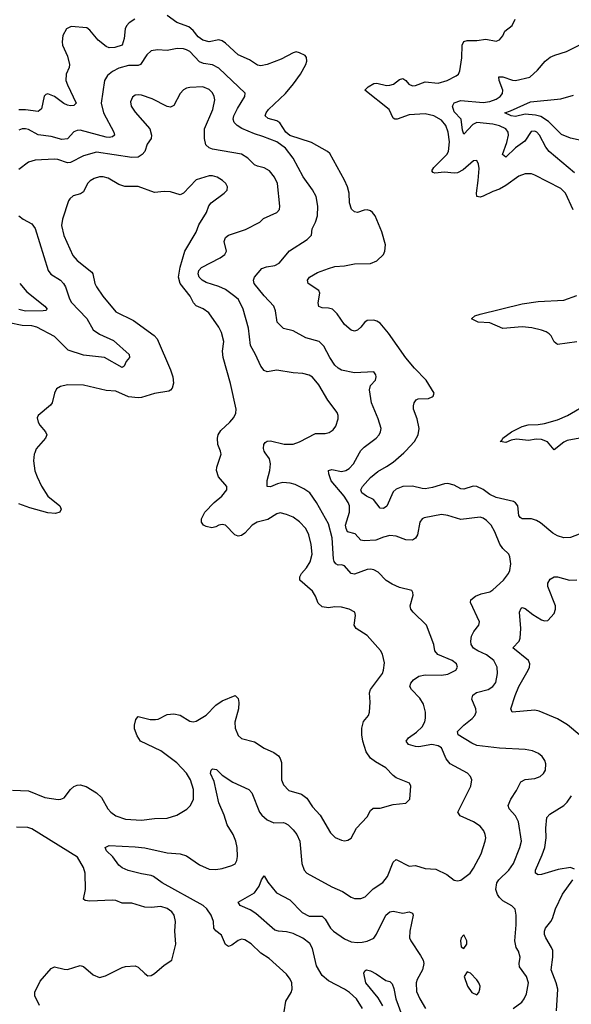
# Model space of a CAD drawing. Header units: inches. Extents: x 1954678 to 2060271, y 904822 to 1016299.
# Tile 348 of 403: x 2031135 to 2034556, y 976577 to 982687. Entities that reach past the tile are written whole.
import ezdxf

# ---------------------------------------------------------------- set-up
doc = ezdxf.new("R2010")
doc.units = ezdxf.units.IN
doc.header["$MEASUREMENT"] = 0
doc.layers.add('C0937', color=7, linetype='Continuous')
doc.layers.add('C0938', color=7, linetype='Continuous')

msp = doc.modelspace()

# ---------------------------------------------------------------- linework, layer by layer
at = {"layer": 'C0937', "color": 5}
for points, elevation in [([(2031090, 977905.5), (2031190, 977902.4), (2031290, 977860.6), (2031372.1, 977847.9), (2031390.5, 977849.5), (2031410, 977858.5), (2031450, 977910.3), (2031470, 977929.2), (2031490, 977937.4), (2031510, 977938.3), (2031547.6, 977927.6), (2031610, 977888.9), (2031640.9, 977860.9), (2031681.1, 977790), (2031698.7, 977770), (2031730, 977746.7), (2031790, 977724.9), (2031890, 977719.1), (2031970, 977730.3), (2032050, 977732.2), (2032110, 977750.3), (2032172.1, 977787.9), (2032190.9, 977809.1), (2032211.7, 977848.3), (2032211.6, 977910), (2032192.8, 977970), (2032170, 978011.6), (2032110, 978076.3), (2032010, 978149.2), (2031884, 978210), (2031862.4, 978242.4), (2031846.9, 978286.9), (2031845.8, 978310), (2031854.8, 978345.2), (2031870, 978362.4), (2031944.6, 978344.6), (2031976.5, 978343.5), (2031993.3, 978346.7), (2032050, 978374.3), (2032090, 978380.3), (2032130, 978372), (2032190, 978334.4), (2032210, 978330.4), (2032230, 978334), (2032290, 978371.7), (2032350, 978433.8), (2032390, 978461.1), (2032470, 978493.4), (2032490, 978474.8), (2032494.4, 978450), (2032491.4, 978410), (2032468.1, 978328.1), (2032470.3, 978290), (2032490, 978244.9), (2032510, 978227), (2032590, 978205.7), (2032650, 978165.5), (2032710, 978140.4), (2032739.4, 978119.4), (2032750, 978102.8), (2032757.4, 978077.4), (2032759, 977970), (2032770, 977938), (2032804.1, 977904.1), (2032881.4, 977881.4), (2032915.5, 977855.5), (2032950, 977803.1), (2032998.9, 977750), (2033061.8, 977641.8), (2033091.7, 977611.7), (2033130, 977594.4), (2033150, 977590.4), (2033170, 977594.9), (2033190, 977608.2), (2033224, 977670), (2033290, 977739.5), (2033310, 977779.5), (2033326.2, 977793.8), (2033370, 977794), (2033450, 977817.1), (2033530, 977824.9), (2033553.6, 977850), (2033560.9, 977930), (2033552.3, 977950), (2033470, 977982.9), (2033450, 977996.2), (2033404.7, 978044.7), (2033341.3, 978081.3), (2033310, 978104.7), (2033284.2, 978144.2), (2033263.5, 978210), (2033257.3, 978250), (2033257.3, 978290), (2033267.8, 978332.2), (2033297, 978370), (2033303.6, 978390), (2033307.9, 978452.1), (2033304.7, 978510), (2033311.2, 978530), (2033384.4, 978630), (2033391.1, 978650), (2033396.1, 978696.1), (2033384.7, 978750), (2033372.4, 978772.4), (2033290, 978865.6), (2033221.2, 978910), (2033209.3, 978930), (2033218, 978990), (2033212.7, 979010), (2033177.2, 979030), (2033130, 979042.4), (2033090, 979044), (2033050, 979037.3), (2033010, 979043.5), (2032986.4, 979066.4), (2032969.8, 979110), (2032950, 979140.9), (2032872.4, 979210), (2032871, 979230), (2032881.5, 979250), (2032913.9, 979286.1), (2032936.9, 979323.1), (2032947.5, 979370), (2032942.3, 979430), (2032926.9, 979490), (2032909.8, 979530), (2032870, 979571.5), (2032830, 979599.3), (2032790, 979617.2), (2032750, 979626), (2032730, 979619.7), (2032673.7, 979586.3), (2032606.4, 979570), (2032576, 979550), (2032530, 979500.4), (2032510, 979486.2), (2032490, 979482.3), (2032467.8, 979490), (2032410, 979549.7), (2032390, 979554.2), (2032370, 979551), (2032350, 979539.7), (2032326.6, 979533.4), (2032290, 979541.7), (2032274.5, 979550), (2032262, 979570), (2032262.8, 979590), (2032283.7, 979630), (2032340.7, 979690), (2032388.8, 979730), (2032418.3, 979770), (2032418.9, 979790), (2032368.4, 979850), (2032355.1, 979890), (2032356.2, 979910), (2032383.9, 979990), (2032382.1, 980000)], 580), ([(2031228, 980000), (2031224.4, 979990), (2031220.7, 979950), (2031228.5, 979888.5), (2031241.8, 979850), (2031270, 979792.7), (2031309.1, 979730), (2031384, 979670), (2031391.5, 979650), (2031383.8, 979630), (2031356.9, 979623.1), (2031310, 979626.2), (2031197.5, 979657.5), (2031130, 979683.2)], 580), ([(2032775.5, 976530), (2032784.2, 976595.8), (2032817.4, 976650), (2032823.5, 976670), (2032822, 976710), (2032812.7, 976732.7), (2032790, 976764.5), (2032681, 976861), (2032630, 976893.3), (2032570, 976951.1), (2032530, 976976.9), (2032510, 976980.4), (2032490, 976972.3), (2032450, 976943), (2032430, 976936.3), (2032410, 976947.3), (2032385.9, 977005.9), (2032350, 977033), (2032339.3, 977050), (2032336.5, 977090), (2032321.6, 977130), (2032294.9, 977170), (2032273.4, 977190), (2032017.6, 977330), (2031964.7, 977370), (2031950, 977376.8), (2031890, 977385.7), (2031806.9, 977406.9), (2031770, 977423.1), (2031750, 977440.7), (2031712.4, 977492.4), (2031673.6, 977530), (2031663.7, 977550), (2031690, 977562.6), (2031850, 977554.7), (2031910, 977547.3), (2032050, 977516.8), (2032130, 977510.2), (2032170, 977497.7), (2032250, 977442.6), (2032310, 977416), (2032350, 977414.3), (2032390, 977419), (2032450, 977437.6), (2032470, 977448.4), (2032481.1, 977470), (2032486.3, 977493.7), (2032484, 977550), (2032475.4, 977590), (2032458.5, 977630), (2032421.9, 977690), (2032403.2, 977750), (2032370, 977827.8), (2032339.9, 977959.9), (2032318.5, 978010), (2032321.3, 978030), (2032330, 978038.7), (2032354.8, 978034.8), (2032390, 977999.5), (2032455.9, 977955.9), (2032556.4, 977910), (2032574, 977890), (2032621.4, 977770), (2032636.9, 977750), (2032670, 977722.3), (2032710, 977702.6), (2032770, 977705.5), (2032781.6, 977701.6), (2032800.3, 977690), (2032830, 977660.3), (2032854.2, 977630), (2032872.2, 977590), (2032884, 977450), (2032898.3, 977410), (2032915.3, 977390), (2033070, 977306), (2033137.1, 977277.1), (2033190, 977241.3), (2033210, 977233.4), (2033250, 977233.1), (2033276.8, 977243.2), (2033327.3, 977292.7), (2033387.3, 977332.7), (2033416.4, 977370), (2033450, 977458.8), (2033470, 977476.4), (2033550, 977434.6), (2033590, 977437.6), (2033650, 977420.2), (2033715.5, 977415.5), (2033783.2, 977383.2), (2033830, 977347.7), (2033850, 977344), (2033870, 977348), (2033929.4, 977390), (2033950, 977422), (2033997.3, 977510), (2034022, 977590), (2034025.1, 977610), (2034021.7, 977630), (2034012.3, 977652.3), (2033990, 977683), (2033950, 977709.7), (2033866.3, 977746.3), (2033852.7, 977770), (2033932.3, 977930), (2033938, 977970), (2033929.6, 977990), (2033911.4, 978011.4), (2033804.2, 978070), (2033780.4, 978100.4), (2033750, 978168), (2033730, 978181.4), (2033690, 978188.9), (2033610, 978175), (2033590, 978176.5), (2033546.6, 978190), (2033531.6, 978210), (2033545.1, 978230), (2033594.9, 978265.1), (2033630, 978299.6), (2033647.3, 978330), (2033651.9, 978351.9), (2033652, 978390), (2033639.9, 978439.9), (2033616.6, 978476.6), (2033564.7, 978530), (2033555.1, 978550), (2033561.3, 978570), (2033576.9, 978590), (2033610, 978613), (2033650, 978622.3), (2033750, 978619), (2033790, 978625), (2033839.6, 978650), (2033849.6, 978670), (2033842.9, 978690), (2033817.6, 978710), (2033728.7, 978748.7), (2033709.8, 978769.8), (2033702.7, 978810), (2033656.9, 978930), (2033574.7, 979010), (2033561.3, 979030), (2033556.9, 979050), (2033575.1, 979115.1), (2033573.2, 979133.2), (2033565.6, 979145.6), (2033490, 979163.1), (2033443.7, 979183.7), (2033407.3, 979207.3), (2033358, 979258), (2033330, 979272.6), (2033310, 979277.2), (2033290, 979275.6), (2033210, 979246.6), (2033190, 979249.7), (2033150, 979297), (2033130, 979303.6), (2033110, 979301.3), (2033095.1, 979310), (2033085.2, 979325.2), (2033081.4, 979341.4), (2033072.1, 979472.1), (2033050, 979559.6), (2032975.3, 979690), (2032933.7, 979750), (2032896, 979776), (2032842.4, 979802.4), (2032811.6, 979811.6), (2032765.5, 979814.5), (2032733.4, 979806.6), (2032690, 979788.1), (2032668.4, 979790), (2032668.4, 979828.4), (2032685.6, 979890), (2032689.2, 979930), (2032683, 979963), (2032657.9, 980000)], 560), ([(2034195.8, 976550), (2034249.6, 976590), (2034264.2, 976610), (2034277.8, 976642.2), (2034290.9, 976709.1), (2034276.9, 976750), (2034234.3, 976810), (2034232.8, 976830), (2034238.7, 976870), (2034227.2, 976907.2), (2034214.7, 976930), (2034204.4, 976970), (2034214, 977070), (2034214, 977130), (2034207, 977167), (2034187, 977187), (2034130, 977219.7), (2034110, 977239.1), (2034098.3, 977258.3), (2034088.4, 977290), (2034093.6, 977330), (2034106.4, 977350), (2034168.9, 977410), (2034197.4, 977450), (2034236.2, 977550), (2034245.8, 977590), (2034228.5, 977710), (2034210, 977746.3), (2034169.7, 977790), (2034164, 977810), (2034180.4, 977850), (2034216.6, 977903.4), (2034243.3, 977956.7), (2034270, 977971.8), (2034330, 977977.6), (2034362.7, 977990), (2034383.7, 978010), (2034395.6, 978030), (2034398.4, 978070), (2034391.8, 978090), (2034374.9, 978114.9), (2034352.3, 978132.3), (2034314, 978150), (2034270, 978158.7), (2034110, 978166.6), (2033970, 978183.5), (2033938.3, 978198.3), (2033854.7, 978250), (2033849.7, 978270), (2033889.8, 978310), (2033941.4, 978350), (2033957.7, 978370), (2033965.3, 978390), (2033963.5, 978410), (2033939.1, 978470), (2033945.2, 978494.8), (2033967.3, 978512.7), (2034039.3, 978530), (2034069.6, 978550), (2034086.6, 978573.4), (2034098.7, 978630), (2034096.8, 978670), (2034075.3, 978710), (2034030, 978746.3), (2033976.3, 978770), (2033950, 978787.8), (2033935.6, 978810), (2033932.1, 978830), (2033937.6, 978862.4), (2033951.2, 978890), (2033981.6, 978930), (2033986, 978950), (2033929.7, 979070), (2033933.3, 979086.7), (2033960.9, 979110), (2033995.9, 979124.1), (2034050, 979137.1), (2034070, 979148.3), (2034135.1, 979210), (2034166.9, 979250), (2034173.7, 979270), (2034180.5, 979310), (2034173.9, 979353.9), (2034167.3, 979370), (2034130, 979406), (2034112.4, 979432.4), (2034081.8, 979510), (2034058, 979550), (2034030, 979579.7), (2034010, 979593.5), (2033990, 979599.1), (2033870, 979585.8), (2033790, 979611.1), (2033750, 979616), (2033644, 979596), (2033630, 979589.5), (2033615.8, 979570), (2033601.6, 979490), (2033588.9, 979470), (2033570, 979457.4), (2033530, 979459.4), (2033470, 979482.2), (2033430, 979485.8), (2033390, 979476.8), (2033342.7, 979457.3), (2033270, 979453.3), (2033250, 979457.7), (2033215.7, 979495.7), (2033166.8, 979510), (2033158.4, 979530), (2033156.2, 979550), (2033179.5, 979630), (2033180.2, 979670), (2033172.6, 979690), (2033146.9, 979730), (2033066.4, 979826.4), (2033050.9, 979869.1), (2033049.8, 979890), (2033070, 979895.2), (2033130, 979883), (2033157.6, 979890), (2033178.3, 979901.7), (2033205.8, 979930), (2033242.4, 980000)], 540), ([(2034604.8, 979495.2), (2034550, 979474.8), (2034510, 979472.6), (2034470, 979483.9), (2034441.1, 979501.1), (2034364.6, 979564.6), (2034339.7, 979579.7), (2034309.2, 979589.2), (2034249.9, 979589.9), (2034237.7, 979597.7), (2034229.8, 979610), (2034223.1, 979670), (2034210, 979689.7), (2034197.5, 979697.5), (2034090, 979721.7), (2034050, 979741.6), (2034010, 979771.9), (2033970, 979789.9), (2033947.6, 979792.4), (2033890, 979774.2), (2033870, 979775.5), (2033830, 979799.3), (2033790, 979808), (2033770, 979806.8), (2033695.4, 979784.6), (2033650, 979776.4), (2033630, 979777), (2033570, 979792.1), (2033510, 979789.3), (2033470, 979774.1), (2033450, 979758), (2033410.9, 979669.1), (2033390, 979654.7), (2033370, 979655.6), (2033329.7, 979710), (2033286.3, 979730), (2033256.4, 979750), (2033249.8, 979770.2), (2033260.9, 979790), (2033310, 979847.2), (2033355.8, 979884.2), (2033410, 979913.5), (2033450, 979942.1), (2033516.6, 980000)], 520), ([(2034607.7, 978247.7), (2034531.7, 978311.7), (2034470, 978348.8), (2034356.2, 978396.2), (2034330, 978401.6), (2034189.2, 978390), (2034181, 978410), (2034206.5, 978493.5), (2034230, 978548.9), (2034287.7, 978650), (2034296.1, 978670), (2034297.8, 978690), (2034289.8, 978710), (2034192.7, 978790), (2034231.8, 978830), (2034238.4, 978850), (2034242, 978910), (2034235.3, 979010), (2034244.2, 979035.8), (2034250, 979040.3), (2034270, 979033.4), (2034316.5, 978996.5), (2034370, 978963.2), (2034390, 978956), (2034410, 978959.5), (2034450, 979003), (2034457.8, 979030), (2034457.1, 979050), (2034410.8, 979170), (2034410.9, 979190), (2034423.9, 979216.1), (2034449.8, 979230.2), (2034469.8, 979230.2), (2034544.7, 979210), (2034590, 979210.2)], 520), ([(2034575.1, 977415.1), (2034550, 977425.6), (2034474.3, 977414.3), (2034370, 977381.5), (2034350, 977379.8), (2034333.3, 977390), (2034332.8, 977410), (2034375.6, 977504.4), (2034390.9, 977550), (2034400.7, 977610), (2034396.9, 977670), (2034404.7, 977735.3), (2034422.4, 977757.6), (2034508.6, 977810), (2034530, 977831.6), (2034557.1, 977870)], 520), ([(2031257.4, 976570), (2031229.2, 976629.2), (2031227.8, 976652.2), (2031260.6, 976719.4), (2031330, 976799.8), (2031350.2, 976810.2), (2031410, 976794.3), (2031430, 976793.1), (2031510, 976817), (2031530, 976810.3), (2031590, 976758.7), (2031630, 976743.7), (2031667, 976753), (2031770, 976804.4), (2031790, 976810.5), (2031850, 976814.9), (2031870, 976808), (2031910, 976767.3), (2031930, 976753.4), (2031950, 976756.3), (2031970, 976767.7), (2032030, 976819.1), (2032077.2, 976850), (2032102, 976950), (2032096.3, 977030), (2032100.5, 977090), (2032091.6, 977130), (2032077.6, 977150), (2032050, 977171), (2032010, 977184.2), (2031950, 977177.4), (2031910, 977178.9), (2031830, 977203.5), (2031770, 977205.3), (2031730, 977221.1), (2031710, 977223), (2031570, 977216.8), (2031541.4, 977221.4), (2031529.7, 977230), (2031541.7, 977290), (2031540.8, 977390), (2031530, 977425.1), (2031492, 977490), (2031210, 977665.9), (2031185.9, 977674.1), (2031115.1, 977675.1)], 580), ([(2033261.2, 976550), (2033222.4, 976610), (2033179.1, 976650), (2033150, 976670.7), (2033050, 976721.6), (2033010, 976755.2), (2032975.8, 976815.8), (2032950, 976924), (2032933.5, 976953.5), (2032890, 976986.6), (2032830, 977015.2), (2032790, 977027), (2032739.3, 977030), (2032717.4, 977037.4), (2032599.6, 977139.6), (2032563.7, 977163.7), (2032501.2, 977190), (2032489, 977210), (2032591.7, 977268.3), (2032619.7, 977310), (2032633.2, 977350), (2032650, 977374), (2032674, 977334), (2032728.1, 977268.1), (2032810, 977224.2), (2032887.1, 977147.1), (2032930, 977123.9), (2033010, 977124.6), (2033030, 977104.6), (2033062.2, 977050), (2033080.8, 977030), (2033150, 976983.9), (2033190, 976965.2), (2033230, 976960.2), (2033258, 976962), (2033290, 976967.9), (2033330, 976986.3), (2033347.6, 977012.4), (2033405, 977130), (2033430, 977150.2), (2033450, 977154.7), (2033510, 977141.5), (2033550, 977150.2), (2033570, 977142), (2033574.9, 977130), (2033553.6, 977030), (2033552.3, 976990), (2033559.7, 976970), (2033620.6, 976880.6), (2033635.9, 976850), (2033640.5, 976830), (2033632.3, 976790), (2033599.7, 976730), (2033594.5, 976710), (2033596.4, 976656.4), (2033616.1, 976610), (2033651.5, 976551.5)], 540), ([(2034464.8, 976535.2), (2034471.3, 976670), (2034462.4, 976710), (2034431.1, 976790), (2034441.7, 976870), (2034440.2, 976910), (2034433.6, 976930), (2034398, 976990), (2034389.9, 977010), (2034388.4, 977030), (2034396, 977050), (2034428.1, 977090), (2034438.3, 977110), (2034457.3, 977170), (2034500.5, 977259.5), (2034566, 977350)], 520), ([(2033387.5, 976567.5), (2033357.2, 976617.2), (2033280.8, 976710), (2033269.4, 976770.6), (2033274.6, 976785.4), (2033286, 976790), (2033310, 976784), (2033345.8, 976765.8), (2033404.7, 976724.7), (2033430, 976718), (2033443.6, 976703.6), (2033455.2, 976675.2), (2033467.1, 976610), (2033504.5, 976510)], 520)]:
    msp.add_lwpolyline(points, dxfattribs=dict(at, elevation=elevation))
at = {"layer": 'C0937', "color": 5, "elevation": 560}
for points in [[(2033890, 977008), (2033872, 976990), (2033867.7, 976970), (2033872.7, 976932.7), (2033890, 976922), (2033908, 976950), (2033908.7, 976970)], [(2033910, 976779), (2033891.3, 976750), (2033911, 976690), (2033938, 976650), (2033970, 976634.8), (2033982.7, 976650), (2033989.3, 976670), (2033989.4, 976690), (2033982, 976710), (2033970, 976729.2), (2033930, 976769)]]:
    msp.add_lwpolyline(points, close=True, dxfattribs=at)
at = {"layer": 'C0938', "color": 5}
for points, elevation in [([(2031848, 982690), (2031812.6, 982667.4), (2031796.9, 982650), (2031788.6, 982631.4), (2031783.2, 982570), (2031770.3, 982530), (2031724.2, 982515.8), (2031690, 982513.4), (2031670, 982521), (2031620.2, 982560.2), (2031570, 982622.9), (2031550, 982636.3), (2031454.4, 982645.6), (2031424.4, 982630), (2031402.3, 982590), (2031398.5, 982550), (2031400.8, 982530), (2031430, 982460.5), (2031442.8, 982410), (2031441.5, 982390), (2031423.3, 982350), (2031421.6, 982310), (2031430, 982282.8), (2031485.2, 982170), (2031470, 982155.6), (2031450, 982153), (2031430, 982157.2), (2031408, 982168), (2031350, 982210.5), (2031310, 982227.8), (2031296.4, 982223.6), (2031286.6, 982213.4), (2031270, 982134), (2031250, 982117.2), (2031170, 982128.4), (2031130, 982127.3)], 520), ([(2033516.6, 980000), (2033528.1, 980010), (2033583.5, 980070), (2033606.2, 980110), (2033611.4, 980150), (2033599.4, 980210), (2033576.8, 980270), (2033576, 980290), (2033581.6, 980310), (2033592.8, 980327.2), (2033606.5, 980333.5), (2033670, 980336), (2033693.5, 980346.5), (2033699.3, 980350), (2033704.5, 980370), (2033655.1, 980450), (2033584, 980524), (2033530, 980589.6), (2033421.9, 980741.9), (2033370, 980804), (2033350, 980816.8), (2033330, 980822.7), (2033290, 980820.5), (2033272.3, 980807.7), (2033250, 980778.7), (2033230, 980761.3), (2033210, 980754.3), (2033190, 980759.7), (2033150, 980796.3), (2033102.5, 980862.5), (2033074, 980890), (2033050, 980898), (2033010, 980898.5), (2032990, 980907.3), (2032986.4, 980930), (2032996.4, 980990), (2032990, 981006), (2032922.7, 981050), (2032919.3, 981070), (2032931.3, 981090), (2032982.1, 981117.9), (2033050, 981143.2), (2033090, 981155), (2033150, 981159.2), (2033210, 981171.3), (2033310, 981174.9), (2033349.4, 981190), (2033391.5, 981230), (2033398.7, 981250), (2033402.9, 981290), (2033380.5, 981370), (2033338.7, 981470), (2033322.9, 981490), (2033310, 981500.5), (2033290, 981506.6), (2033270, 981505.1), (2033230, 981491.5), (2033210, 981495.6), (2033192.1, 981512.1), (2033179.8, 981550), (2033177.1, 981610), (2033167.6, 981650), (2033150, 981691.6), (2033057.6, 981857.6), (2033043.7, 981870), (2032944.4, 981924.4), (2032810, 981968.5), (2032784.7, 981990), (2032747.9, 982047.9), (2032730, 982058.8), (2032675.2, 982075.2), (2032657.7, 982090), (2032662.4, 982110), (2032677.4, 982130), (2032783.8, 982230), (2032832.7, 982290), (2032876.3, 982350), (2032909.3, 982410), (2032916, 982430), (2032912.9, 982452.9), (2032905.2, 982465.2), (2032870, 982482.7), (2032850, 982487), (2032830, 982482.4), (2032756.8, 982443.2), (2032668.6, 982408.6), (2032630, 982401.4), (2032610, 982405.3), (2032559, 982439), (2032490, 982468.7), (2032410, 982542.3), (2032390, 982555.3), (2032370, 982562.4), (2032310, 982549.9), (2032270, 982560.1), (2032240.8, 982580.8), (2032210, 982620.2), (2032183.8, 982643.8), (2032110, 982670.7), (2032050, 982714.1)], 520), ([(2034567.6, 981507.6), (2034519.4, 981610), (2034490, 981639.4), (2034330, 981722.6), (2034308, 981730), (2034270, 981731.1), (2034230, 981715.8), (2034150, 981658.5), (2034110, 981635.6), (2034070, 981621.8), (2034010, 981591.8), (2033990, 981585.6), (2033970, 981589.6), (2033967, 981610), (2033978.7, 981690), (2033983.3, 981763.3), (2033980.7, 981790), (2033970, 981813.2), (2033950, 981812.3), (2033884, 981756), (2033850, 981738), (2033830, 981735.3), (2033770, 981740.9), (2033710, 981735.3), (2033698.9, 981738.9), (2033690, 981749.3), (2033702.2, 981770), (2033783.2, 981850), (2033793.3, 981870), (2033799.4, 981930), (2033791.7, 981990), (2033777, 982030), (2033750, 982063.4), (2033703.5, 982090), (2033650, 982104), (2033550, 982096.1), (2033476.4, 982070), (2033462, 982070), (2033450, 982076.4), (2033426.5, 982130), (2033275.4, 982250), (2033295.3, 982270), (2033330, 982291.9), (2033350, 982293.6), (2033410, 982279.8), (2033430, 982280.2), (2033452.4, 982287.6), (2033490, 982316.5), (2033510, 982322), (2033530, 982310.4), (2033547.9, 982287.9), (2033570, 982277.2), (2033590, 982278.5), (2033650, 982301.2), (2033730, 982294), (2033785.1, 982310), (2033841, 982339), (2033855.1, 982350), (2033865.1, 982370), (2033876.3, 982450), (2033878.7, 982530), (2033888.6, 982551.4), (2033910, 982558), (2033970, 982558.9), (2034026.4, 982566.4), (2034090, 982554.9), (2034110, 982562), (2034130, 982587.3), (2034144, 982616), (2034188.5, 982651.5), (2034206.6, 982690)], 480), ([(2034576, 981736), (2034418.5, 981870), (2034397.3, 981897.3), (2034359.4, 981970), (2034342.4, 981990), (2034330, 981996.5), (2034306.1, 981993.9), (2034266.6, 981933.4), (2034208.7, 981891.3), (2034150, 981835.1), (2034129.1, 981850), (2034155.6, 981924.4), (2034166.1, 981970), (2034164.1, 981990), (2034149.9, 982009.9), (2034110, 982027.7), (2034070, 982038.7), (2033970, 982049.9), (2033944, 982036), (2033890, 981976.9), (2033880.9, 982000.9), (2033872.7, 982070), (2033830, 982115.2), (2033818.5, 982150), (2033829.2, 982170.8), (2033870, 982186.6), (2034010, 982173.8), (2034050, 982180.1), (2034090, 982195.1), (2034113.8, 982210), (2034127.9, 982230), (2034130.6, 982249.4), (2034107.7, 982310), (2034107.2, 982332.8), (2034130, 982332.7), (2034190, 982311.8), (2034210, 982310.1), (2034298.4, 982330), (2034345.7, 982374.3), (2034393.3, 982430), (2034425.6, 982454.4), (2034452.7, 982467.3), (2034526, 982490), (2034670, 982562.8)], 460), ([(2033242.4, 980000), (2033250, 980014.6), (2033270, 980035.3), (2033344.7, 980090), (2033363.1, 980110), (2033372.6, 980130), (2033375.4, 980150), (2033358.2, 980210), (2033316.8, 980310), (2033303.5, 980390), (2033310, 980417.3), (2033340.5, 980450), (2033346, 980470), (2033343, 980483), (2033330, 980502), (2033210, 980496.8), (2033130, 980512.9), (2033110, 980524.2), (2033090, 980543.1), (2033057.8, 980590), (2033020.5, 980660.5), (2032991.6, 980690), (2032910, 980712.1), (2032830, 980756.5), (2032770, 980770.9), (2032732.3, 980810), (2032720.5, 980880.5), (2032709.8, 980910), (2032650, 980973.5), (2032588.9, 981050), (2032584.5, 981070), (2032589.8, 981090), (2032636.8, 981143.2), (2032665.6, 981154.4), (2032717.1, 981162.9), (2032743.6, 981176.4), (2032807.9, 981252.1), (2032917.6, 981322.4), (2032944.2, 981350), (2032948.3, 981390), (2032969.2, 981430.8), (2032980.7, 981470), (2032984.4, 981530), (2032972.7, 981590), (2032950, 981631.8), (2032893.1, 981713.1), (2032830, 981828.2), (2032782.3, 981890), (2032730, 981929.2), (2032643, 981963), (2032590, 981978.1), (2032512.5, 982012.5), (2032483.1, 982030), (2032464.8, 982050), (2032458.9, 982070), (2032463, 982090), (2032484.6, 982135.4), (2032531.6, 982210), (2032532.4, 982232.4), (2032370, 982387.2), (2032330, 982406.3), (2032274.7, 982414.7), (2032250, 982425.3), (2032190, 982489.7), (2032170, 982500.4), (2032150, 982506.9), (2032111.8, 982508.2), (2032050, 982496.9), (2031990, 982500.4), (2031950, 982493.7), (2031922.3, 982470), (2031884.4, 982410), (2031870, 982403.5), (2031810, 982403), (2031750, 982387.1), (2031710, 982366.9), (2031678.4, 982341.6), (2031660.7, 982310), (2031639.3, 982170), (2031653.9, 982110), (2031717.8, 981990), (2031722.3, 981970), (2031710, 981959.8), (2031690, 981955.7), (2031670, 981957.9), (2031510, 982001.6), (2031490, 982000.3), (2031469.3, 981990.7), (2031430, 981948.5), (2031396.6, 981943.4), (2031330, 981963.2), (2031250, 981972.9), (2031190, 982005.4), (2031170, 982009.9), (2031150, 982009.1), (2031130, 982001.8)], 540), ([(2032657.9, 980000), (2032651.1, 980010), (2032646.5, 980026.5), (2032648.3, 980050), (2032657.3, 980062.8), (2032668.9, 980071.1), (2032690, 980074.7), (2032773.9, 980053.9), (2032830, 980053.7), (2032870, 980067.2), (2032970, 980119.6), (2033030, 980118.3), (2033054, 980126), (2033078.2, 980141.8), (2033094.6, 980165.4), (2033109.7, 980210), (2033109.7, 980230), (2033103, 980250), (2033045.2, 980325.2), (2032990, 980420.5), (2032950, 980469.7), (2032930, 980482), (2032890, 980491.5), (2032830, 980495.1), (2032730, 980513.3), (2032670, 980502.9), (2032650, 980509.5), (2032630, 980537), (2032596.8, 980610), (2032565.2, 980665.2), (2032553.7, 980773.7), (2032519.8, 980890), (2032490.8, 980950), (2032469.7, 980970), (2032410, 981012.2), (2032370, 981031.7), (2032290, 981057.4), (2032266.8, 981070), (2032247.1, 981090), (2032241.6, 981110), (2032245.7, 981130), (2032262, 981150), (2032378, 981210), (2032407.1, 981230), (2032418, 981250), (2032402.3, 981310), (2032410, 981335.8), (2032430, 981350.2), (2032535.3, 981384.7), (2032623.7, 981430), (2032646, 981454), (2032729, 981491), (2032744.8, 981510), (2032748.7, 981530), (2032732.4, 981670), (2032714.8, 981710), (2032684, 981750), (2032650, 981768.9), (2032610, 981777.4), (2032590, 981786.8), (2032548.4, 981828.4), (2032510, 981852.4), (2032330, 981883.4), (2032310, 981891.7), (2032289.8, 981910), (2032281.2, 981950), (2032281.5, 982010), (2032332.9, 982130), (2032343.8, 982190), (2032340.9, 982210), (2032330, 982232.8), (2032310, 982253.3), (2032270, 982270.7), (2032190, 982267), (2032170, 982263.1), (2032150, 982252.1), (2032130.2, 982230), (2032090, 982154), (2032070, 982145.1), (2032050, 982149.6), (2031956.9, 982196.9), (2031890, 982218.4), (2031870, 982221.5), (2031850, 982218.3), (2031833.7, 982206.3), (2031822.6, 982177.4), (2031826.4, 982150), (2031850, 982113.1), (2031942, 982010), (2031952.7, 981970), (2031950.4, 981950), (2031926, 981914), (2031910.2, 981869.8), (2031894.4, 981850), (2031870, 981833.5), (2031830, 981832), (2031610, 981865), (2031530, 981842.9), (2031450, 981800.2), (2031430, 981799.2), (2031370, 981819.3), (2031350, 981821.4), (2031230, 981816), (2031190, 981802.3), (2031130, 981758.3)], 560), ([(2034617.3, 981937.3), (2034550, 981951.4), (2034495.1, 981975.1), (2034414.6, 982054.6), (2034366.5, 982086.5), (2034334.5, 982094.5), (2034270, 982100.4), (2034210, 982086.5), (2034183.7, 982090), (2034144, 982110), (2034179.1, 982120.9), (2034302.9, 982177.1), (2034490, 982196.6), (2034570, 982219.7)], 440), ([(2032382.1, 980000), (2032380.4, 980010), (2032363.9, 980050), (2032360.9, 980090), (2032365.3, 980110), (2032381.4, 980138.6), (2032438, 980190), (2032461.6, 980218.4), (2032474.7, 980245.3), (2032476.8, 980270), (2032442, 980430), (2032395.8, 980590), (2032392.7, 980630), (2032400.7, 980690), (2032386.4, 980746.4), (2032370, 980778.4), (2032307.5, 980867.5), (2032273.1, 980893.1), (2032230, 980911.1), (2032212.4, 980930), (2032191.4, 980971.4), (2032130, 981049.7), (2032119.5, 981090), (2032128.7, 981151.3), (2032157.8, 981250), (2032230, 981368.7), (2032245.8, 981414.2), (2032292.1, 981490), (2032307.6, 981532.4), (2032322, 981550), (2032402, 981610), (2032422, 981630), (2032423.6, 981650), (2032413.6, 981670), (2032391.6, 981690), (2032359.5, 981710), (2032330, 981718.7), (2032310, 981719.2), (2032230, 981693.3), (2032150.4, 981610), (2032130, 981599.6), (2032070, 981618.9), (2032030, 981620.3), (2031970, 981614.6), (2031870, 981652.9), (2031787, 981653), (2031750, 981665.6), (2031684, 981704), (2031652.6, 981712.6), (2031630, 981711.7), (2031597.3, 981702.7), (2031571.6, 981688.4), (2031555.2, 981670), (2031530, 981619.6), (2031512.6, 981607.4), (2031466.2, 981593.8), (2031444.4, 981575.6), (2031437.1, 981562.9), (2031400.2, 981450), (2031394.3, 981410), (2031408.8, 981348.8), (2031463.7, 981223.7), (2031490, 981192.9), (2031581.3, 981121.3), (2031588.1, 981110), (2031601.1, 981050), (2031610.2, 981030), (2031650, 980971.8), (2031730, 980874.4), (2031840.1, 980820.1), (2031968.5, 980728.5), (2031987.8, 980707.8), (2032070, 980514), (2032084, 980470), (2032087.5, 980432.5), (2032079.4, 980400.6), (2032070, 980387.6), (2032058.6, 980381.4), (2031970, 980368.2), (2031890, 980343.1), (2031870, 980341), (2031810, 980347.2), (2031730, 980381.5), (2031670, 980387.1), (2031530, 980419.1), (2031430, 980421.6), (2031388.5, 980411.5), (2031362.6, 980397.4), (2031350.3, 980369.7), (2031335.3, 980310), (2031325.8, 980294.2), (2031248.8, 980231.2), (2031243.1, 980216.9), (2031248.5, 980190), (2031260.3, 980170), (2031295.3, 980130), (2031302, 980110), (2031294.9, 980090), (2031236.5, 980023.5), (2031228, 980000)], 580), ([(2031130, 981470.8), (2031156.3, 981450), (2031210, 981420.3), (2031231.3, 981391.3), (2031310.2, 981130), (2031328, 981108), (2031387.4, 981070), (2031406.9, 981050), (2031418, 981030), (2031440.3, 980960.3), (2031454.6, 980934.6), (2031550, 980833.1), (2031590, 980762), (2031630, 980735.2), (2031717.1, 980697.1), (2031814, 980610), (2031814.9, 980590), (2031794.1, 980565.9), (2031783.4, 980536.6), (2031770, 980528.4), (2031660.9, 980590), (2031530, 980604.7), (2031436, 980636.1), (2031350, 980721.6), (2031240.2, 980780.2), (2031210, 980786.8), (2031150, 980789.9), (2031070, 980807.1)], 560), ([(2031134.3, 981050), (2031178.1, 980998.1), (2031290, 980910.2), (2031303.8, 980890), (2031296.9, 980883.1), (2031279.4, 980880.6), (2031170, 980879.2), (2031130, 980888.6)], 540), ([(2034590, 980688.9), (2034470, 980671.1), (2034450, 980687.3), (2034430, 980724.7), (2034417.7, 980737.7), (2034399.7, 980750), (2034370, 980760.2), (2034310, 980774.6), (2034250, 980781.6), (2034130, 980769.9), (2034050, 980805.4), (2033979, 980810), (2033936, 980830), (2033957.2, 980850), (2033990, 980860.2), (2034250, 980924.8), (2034350, 980939), (2034510, 980946.2), (2034590, 980974.9)], 480), ([(2034607.7, 980090), (2034530, 980075.5), (2034510, 980065.2), (2034450, 980017.7), (2034407.2, 980067.2), (2034370, 980081.3), (2034336.9, 980083.1), (2034290, 980076.7), (2034215.2, 980084.8), (2034181.9, 980078.1), (2034150, 980064.2), (2034114, 980070), (2034123.9, 980076.1), (2034131.8, 980090), (2034183.9, 980130), (2034250, 980163.2), (2034287.7, 980172.3), (2034350, 980174.4), (2034390, 980182), (2034470, 980204), (2034532.7, 980230), (2034667.3, 980310)], 480)]:
    msp.add_lwpolyline(points, dxfattribs=dict(at, elevation=elevation))

doc.saveas('drawing.dxf')
